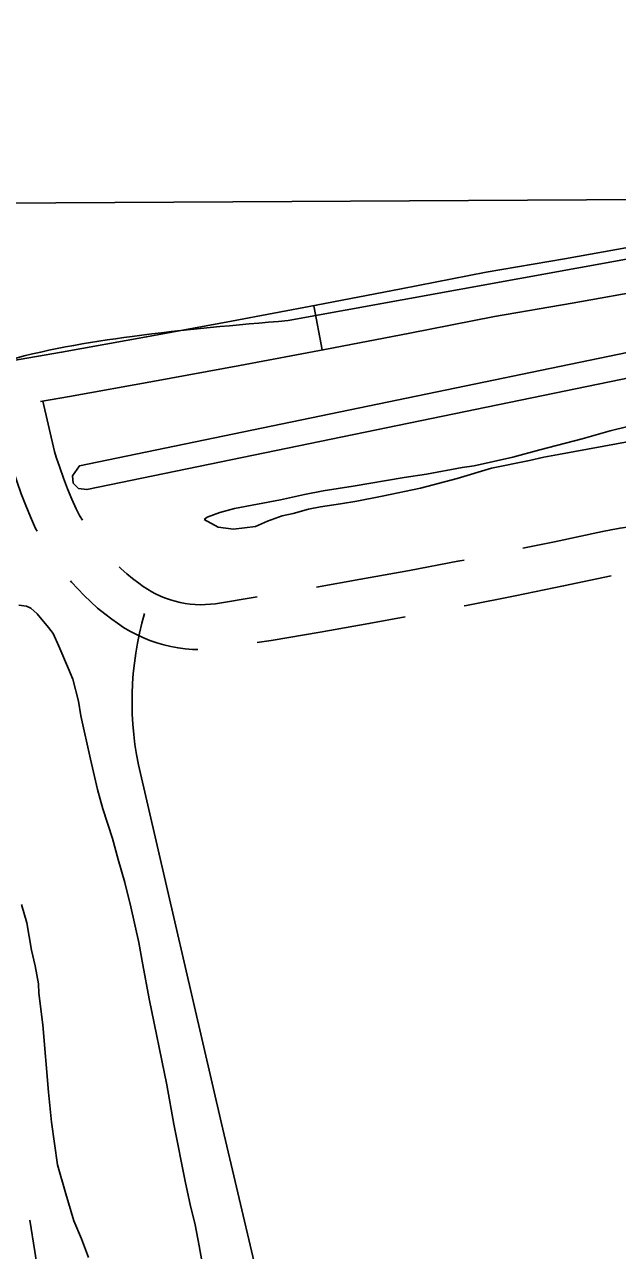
# Model space of a CAD drawing. Extents: x 3477039 to 3515015, y 546746 to 572297.
# Drawn here: x 3492835 to 3493230, y 569661 to 570479 of the extents above; entities that cross this region are included whole.
import ezdxf

# ---------------------------------------------------------------- set-up
doc = ezdxf.new("R2010")
doc.units = 0
for name, color, linetype in [('V-DTCH-CNTR', 7, 'Continuous'), ('V-GRID-FRAM', 7, 'Continuous'), ('V-ROAD-CNTR', 7, 'Continuous'), ('V-SITE-VEGE', 7, 'Continuous'), ('V-TOPO-GNAM-IDEN', 7, 'Continuous'), ('V-TOPO-SHOR', 7, 'Continuous')]:
    doc.layers.add(name, color=color, linetype=linetype)

msp = doc.modelspace()

# ---------------------------------------------------------------- linework, layer by layer
at = {"layer": 'V-DTCH-CNTR'}
msp.add_lwpolyline([(3492915.25, 570086.17), (3492913.45, 570079.62), (3492911.86, 570073.01), (3492910.49, 570066.36), (3492909.33, 570059.66), (3492908.4, 570052.93), (3492907.68, 570046.17), (3492907.18, 570039.4), (3492906.91, 570032.61), (3492906.85, 570025.81), (3492907.01, 570019.02), (3492907.4, 570012.24), (3492908.01, 570005.47), (3492908.83, 569998.72), (3492909.88, 569992.01), (3492911.14, 569985.33), (3492966.49, 569746.08), (3493064.55, 569330.01), (3493138.45, 568959.14), (3493223.98, 568487.23), (3493254.88, 568340.36)], dxfattribs=at)
at = {"layer": 'V-GRID-FRAM'}
msp.add_lwpolyline([(3481168.52, 570290.24), (3512799.99, 570478.87), (3512916.35, 552296.05), (3481269.02, 552107.33), (3481168.52, 570290.24)], dxfattribs=at)
at = {"layer": 'V-ROAD-CNTR'}
msp.add_line((3493027.95, 570291.34), (3493033.5, 570261.85), dxfattribs=at)
for points in [[(3493453.63, 570366.67), (3493241.38, 570323.35), (3493010.94, 570281.47)], [(3492845.94, 570227.47), (3492865.12, 570230.85), (3492921.89, 570241.07), (3492978.61, 570251.52), (3493035.3, 570262.19), (3493091.95, 570273.08), (3493148.36, 570284.16), (3493200.3, 570293.16), (3493252.39, 570302.42), (3493304.45, 570311.89), (3493356.47, 570321.58), (3493408.45, 570331.48), (3493460.39, 570341.59), (3493497.8, 570349.03)], [(3492826.56, 570254.52), (3492859.86, 570260.39), (3492916.51, 570270.59), (3492973.12, 570281.02), (3493029.69, 570291.66), (3493086.23, 570302.53), (3493142.9, 570313.66), (3493195.11, 570322.71), (3493247.09, 570331.95)], [(3492847.38, 570227.73), (3492855.2, 570194.25), (3492856.33, 570190.48), (3492858.65, 570183.38), (3492861.16, 570176.34), (3492863.84, 570169.36), (3492866.7, 570162.46), (3492869.62, 570155.88), (3492871.87, 570151.56), (3492873.74, 570148.27)], [(3492817.79, 570222.51), (3492826.2, 570186.52), (3492827.7, 570181.51), (3492830.26, 570173.68), (3492833.02, 570165.92), (3492835.98, 570158.24), (3492839.13, 570150.63), (3492842.58, 570142.87), (3492843.55, 570140.99)], [(3493167.39, 570129.61), (3493188.42, 570133.91), (3493220.53, 570140.72), (3493226.17, 570141.97), (3493232.2, 570143.05), (3493238.27, 570143.91), (3493244.37, 570144.52), (3493250.48, 570144.89), (3493256.62, 570145.03), (3493262.74, 570144.93), (3493265.89, 570144.75)], [(3493029.8, 570103.75), (3493059.47, 570108.95), (3493091.77, 570114.84), (3493124.03, 570120.97), (3493128.16, 570121.78)], [(3492898.36, 570117.19), (3492899.64, 570115.98), (3492903.4, 570112.65), (3492907.28, 570109.47), (3492911.4, 570106.34), (3492914.33, 570104.18), (3492917.14, 570102.32), (3492920.05, 570100.6), (3492921.98, 570099.58), (3492926.18, 570097.57), (3492929.24, 570096.33), (3492932.43, 570095.22), (3492935.68, 570094.27), (3492938.97, 570093.49), (3492942.3, 570092.87), (3492945.66, 570092.41), (3492949.03, 570092.13), (3492952.41, 570092.01), (3492955.8, 570092.06), (3492959.18, 570092.29), (3492962.59, 570092.68), (3492990.35, 570097.14)], [(3493128.15, 570091.22), (3493129.74, 570091.52), (3493162.16, 570097.91), (3493194.54, 570104.54), (3493226.13, 570111.24)], [(3492865.74, 570107.95), (3492866.51, 570107.02), (3492870.64, 570102.48), (3492874.92, 570098.08), (3492879.36, 570093.86), (3492883.95, 570089.8), (3492888.68, 570085.92), (3492893.42, 570082.32), (3492897.13, 570079.59), (3492901.21, 570076.89), (3492905.4, 570074.4), (3492908.51, 570072.77), (3492914.07, 570070.11), (3492918.68, 570068.24), (3492923.29, 570066.64), (3492927.99, 570065.27), (3492932.74, 570064.13), (3492937.54, 570063.24), (3492942.38, 570062.58), (3492947.26, 570062.17), (3492950.66, 570062.05)], [(3492990.31, 570066.75), (3492999.61, 570068.24), (3493032.2, 570073.71), (3493064.75, 570079.42), (3493088.85, 570083.81)], [(3492838.65, 569681.64), (3492842.09, 569660.61), (3492845.85, 569636.24), (3492856.31, 569583.23)]]:
    msp.add_lwpolyline(points, dxfattribs=at)
msp.add_spline([(3493010.94, 570281.47), (3492906.99, 570270.92), (3492818.73, 570253.54), (3492745.38, 570235.08), (3492720.4, 570231.83), (3492695.81, 570219.57), (3492655.74, 570203.98), (3492625.15, 570183.67), (3492585.33, 570156.62), (3492518.54, 570121.37), (3492490.41, 570094.82), (3492463.81, 570072.24), (3492447.12, 570063.25), (3492422.22, 570046.59), (3492388.01, 570031), (3492292.59, 570021.36), (3492204.01, 570005.67), (3492136.57, 569985.99), (3492082.01, 569972.96), (3492055.34, 569952.08), (3492041.21, 569928.81), (3492030.67, 569872.28), (3492028.54, 569824.64), (3492015.62, 569772.65), (3492005.94, 569759.31), (3491992.56, 569741.44), (3491971.7, 569715.68), (3491939.25, 569698.95), (3491910.4, 569689.2), (3491671.07, 569646.16), (3491316.43, 569573.63), (3490974.87, 569508.96), (3490949.73, 569503.76), (3490933.47, 569473.08), (3490932.81, 569425.26), (3490934.84, 569377.31), (3490939.42, 569268.75), (3490964.22, 569189.82), (3490976.33, 569139.86), (3490991.29, 569126.11), (3491030.33, 569106.39)], degree=3, dxfattribs=at)
at = {"layer": 'V-SITE-VEGE'}
for p, q in [((3493225.63, 570208), (3493254.64, 570214.99)), ((3493178.65, 570195.33), (3493206.83, 570202.6)), ((3493240.76, 570201.28), (3493191.04, 570192.22)), ((3493206.83, 570202.6), (3493225.63, 570208)), ((3493160.68, 570190.48), (3493178.65, 570195.33)), ((3493191.04, 570192.22), (3493181.37, 570190.35)), ((3493126.98, 570183.52), (3493134.98, 570184.58)), ((3493134.98, 570184.58), (3493160.68, 570190.48)), ((3493171.7, 570188.2), (3493146.57, 570183.12)), ((3493181.37, 570190.35), (3493171.7, 570188.2)), ((3493054.34, 570171.02), (3493088.31, 570176.87)), ((3493088.31, 570176.87), (3493103.22, 570178.98)), ((3493123.62, 570176.09), (3493099.03, 570169.63)), ((3493103.22, 570178.98), (3493126.98, 570183.52)), ((3493146.57, 570183.12), (3493123.62, 570176.09)), ((3493021.75, 570165.43), (3493034.18, 570167.84)), ((3493034.18, 570167.84), (3493054.34, 570171.02)), ((3493099.03, 570169.63), (3493073.61, 570164.28)), ((3492975.07, 570156.08), (3493005.73, 570161.95)), ((3493005.73, 570161.95), (3493021.75, 570165.43)), ((3493045.71, 570159.21), (3493032.46, 570157.37)), ((3493056.76, 570161.07), (3493045.71, 570159.21)), ((3493073.61, 570164.28), (3493056.76, 570161.07)), ((3492956.83, 570150.4), (3492965.4, 570153.38)), ((3492965.4, 570153.38), (3492975.07, 570156.08)), ((3493007.04, 570151.18), (3492997.09, 570147.66)), ((3493014.22, 570152.79), (3493007.04, 570151.18)), ((3493024.45, 570155.76), (3493014.22, 570152.79)), ((3493032.46, 570157.37), (3493024.45, 570155.76)), ((3492954.88, 570148.76), (3492956.83, 570150.4)), ((3492964.23, 570143.73), (3492954.88, 570148.76)), ((3492974.43, 570142.29), (3492964.23, 570143.73)), ((3492989.06, 570144.12), (3492974.43, 570142.29)), ((3492997.09, 570147.66), (3492989.06, 570144.12))]:
    msp.add_line(p, q, dxfattribs=at)
for points in [[(3492831.48, 570091.61), (3492836.44, 570091.02), (3492839.46, 570089.63), (3492843.58, 570086.01), (3492851.24, 570076.86), (3492854.25, 570072.7), (3492858.06, 570064.4), (3492864.59, 570049.19), (3492867.3, 570042.27), (3492871.07, 570027.62), (3492872.66, 570017.96), (3492879.1, 569988.95), (3492883.94, 569968.78), (3492887.44, 569955.79), (3492893.94, 569936.16), (3492897.71, 569922.07), (3492902.03, 569906.87), (3492906.06, 569890.57), (3492911.43, 569866.8), (3492914.09, 569851.89), (3492918.36, 569829.24), (3492930.13, 569771.78), (3492934.66, 569745.54), (3492942.41, 569706.59), (3492945.63, 569691.95), (3492948.85, 569678.42), (3492951.52, 569664.6), (3492955.25, 569644.44)], [(3492877.81, 569656.8), (3492873.2, 569669.24), (3492868.03, 569681.14), (3492862.63, 569699.1), (3492857.23, 569718.45), (3492853.28, 569746.89), (3492851.2, 569767.04), (3492847.35, 569811.76), (3492844.72, 569833.02), (3492844.49, 569839.09), (3492842.36, 569851.25), (3492839.94, 569861.74), (3492836.75, 569879.97), (3492833.24, 569892.13)]]:
    msp.add_lwpolyline(points, dxfattribs=at)
at = {"layer": 'V-TOPO-SHOR'}
for points in [[(3493755.09, 570365.3), (3493442.98, 570302.86), (3492871.78, 570184.55), (3492867.21, 570177.94), (3492867.57, 570173)], [(3493831.52, 570365.75), (3493225.06, 570240.62), (3492876.81, 570168.81), (3492871.2, 570169.43), (3492867.57, 570173)]]:
    msp.add_lwpolyline(points, dxfattribs=at)

# ---------------------------------------------------------------- texts
at = {"layer": 'V-TOPO-GNAM-IDEN'}
msp.add_text('ST. JOHN THE BAPTIST PARISH', height=99.9998, rotation=282.49979, dxfattribs=at).set_placement((3492395.37, 570290.44))

doc.saveas('drawing.dxf')
